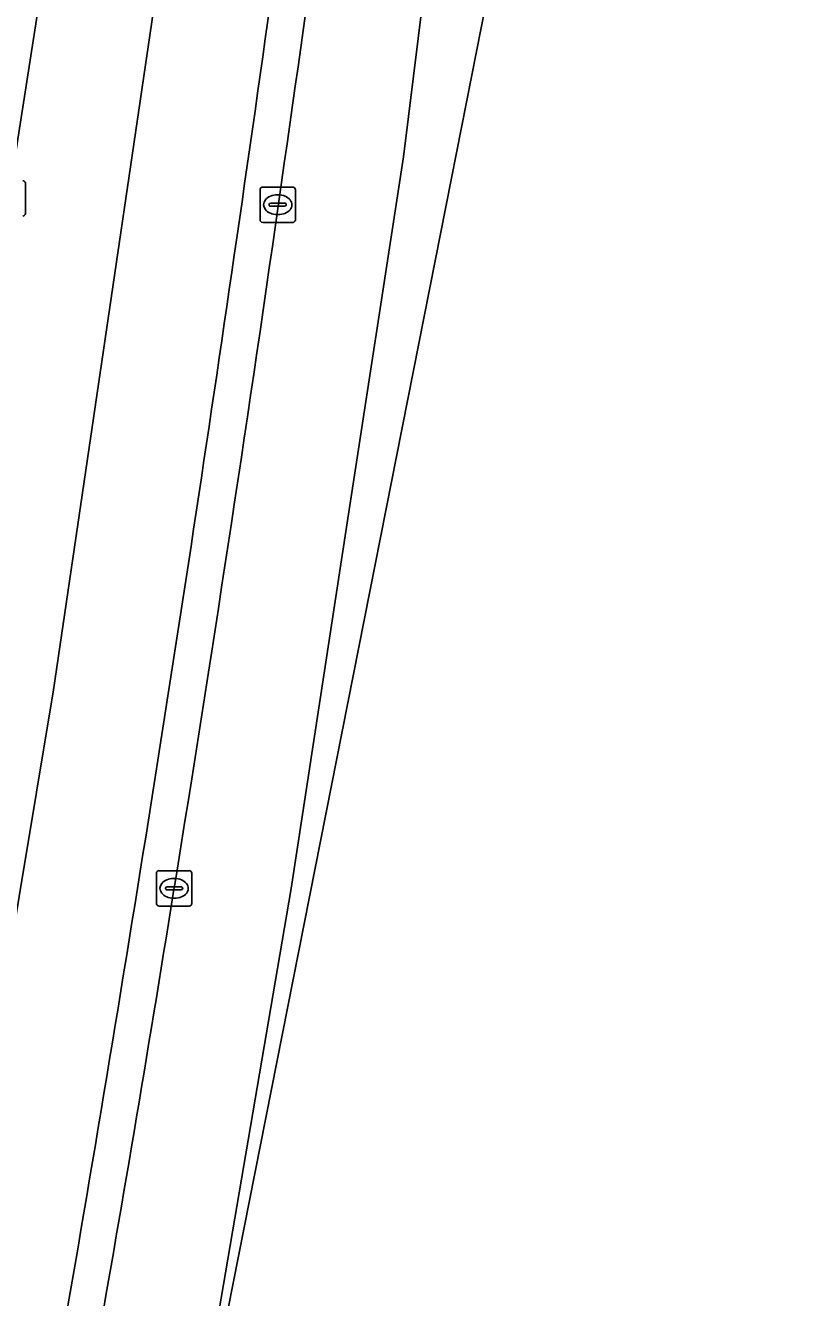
# Model space of a CAD drawing. Extents: x 162172 to 163187, y 382874 to 383685.
# Drawn here: x 163164.91 to 163186.65, y 383071.46 to 383107.44 of the extents above; entities that cross this region are included whole.
import ezdxf

# ---------------------------------------------------------------- set-up
doc = ezdxf.new("R2010")
doc.units = 0
for name, color, linetype in [('IMGEO_Berm_gesloten', 7, 'Continuous'), ('IMGEO_Kolk', 7, 'Continuous'), ('IMGEO_Rijbaan_regionaal_gesloten', 7, 'Continuous')]:
    doc.layers.add(name, color=color, linetype=linetype)

msp = doc.modelspace()

# ---------------------------------------------------------------- linework, layer by layer
at = {"layer": 'IMGEO_Berm_gesloten'}
msp.add_lwpolyline([(163161.483, 383083.657), (163165.336, 383108.348), (163167.365, 383123.436), (163170.352, 383151.769), (163172.112, 383175.19), (163172.697, 383185.967), (163173.125, 383197.218), (163173.267, 383208.055), (163173.256, 383209.258)], dxfattribs=at)
for centre, radius, start, end in [((162338.869, 383223.792), 840.971, 351.633929, 353.890756), ((162337.328, 383223.62), 843.5, 351.778748, 352.976569), ((162130.446, 383251.404), 1052.232, 350.830792, 351.892297), ((162065.989, 383260.602), 1116.308, 350.193497, 351.802528), ((162308.69, 383221.206), 871.454, 350.025112, 350.923387)]:
    msp.add_arc(centre, radius, start, end, dxfattribs=at)
at = {"layer": 'IMGEO_Kolk'}
for p, q in [((163164.912, 383102.978), (163164.912, 383102.126)), ((163171.551, 383101.946), (163171.551, 383102.798)), ((163171.626, 383102.872), (163172.478, 383102.872)), ((163172.552, 383102.798), (163172.552, 383101.946)), ((163171.81, 383102.366), (163171.81, 383102.378)), ((163172.248, 383102.329), (163171.85, 383102.329)), ((163171.853, 383102.415), (163172.251, 383102.415)), ((163172.039, 383102.652), (163172.064, 383102.652)), ((163172.294, 383102.378), (163172.294, 383102.366)), ((163172.062, 383102.092), (163172.037, 383102.092)), ((163172.478, 383101.872), (163171.626, 383101.872)), ((163168.619, 383082.608), (163168.619, 383083.46)), ((163168.694, 383083.534), (163169.546, 383083.534)), ((163169.107, 383083.314), (163169.132, 383083.314)), ((163169.62, 383083.46), (163169.62, 383082.608)), ((163168.878, 383083.028), (163168.878, 383083.04)), ((163169.316, 383082.991), (163168.918, 383082.991)), ((163168.921, 383083.077), (163169.319, 383083.077)), ((163169.362, 383083.04), (163169.362, 383083.028)), ((163169.546, 383082.534), (163168.694, 383082.534)), ((163169.13, 383082.754), (163169.105, 383082.754))]:
    msp.add_line(p, q, dxfattribs=at)
for points in [[(163164.912, 383102.978), (163164.912, 383102.126)], [(163171.551, 383101.946), (163171.551, 383102.798)], [(163171.626, 383102.872), (163172.478, 383102.872)], [(163172.552, 383102.798), (163172.552, 383101.946)], [(163172.478, 383101.872), (163171.626, 383101.872)], [(163168.619, 383082.608), (163168.619, 383083.46)], [(163168.694, 383083.534), (163169.546, 383083.534)], [(163169.62, 383083.46), (163169.62, 383082.608)], [(163169.546, 383082.534), (163168.694, 383082.534)]]:
    msp.add_lwpolyline(points, dxfattribs=at)
for centre, radius, start, end in [((163164.836, 383102.976), 0.0765, 1.552, 88.448), ((163164.836, 383102.976), 0.0765, 1.552, 88.448), ((163171.628, 383102.796), 0.0765, 91.552, 178.448), ((163171.628, 383102.796), 0.0765, 91.552, 178.448), ((163172.476, 383102.796), 0.0765, 1.552, 88.448), ((163172.476, 383102.796), 0.0765, 1.552, 88.448), ((163171.85, 383102.375), 0.0403, 85.8775, 175.7526), ((163171.847, 383102.365), 0.0366, 178.938, 274.7102), ((163172.251, 383102.372), 0.043, 264.8664, 352.4533), ((163172.255, 383102.377), 0.0386, 1.7309, 96.639), ((163164.836, 383102.128), 0.0765, 271.552, 358.448), ((163164.836, 383102.128), 0.0765, 271.552, 358.448), ((163171.628, 383101.948), 0.0765, 181.552, 268.448), ((163171.628, 383101.948), 0.0765, 181.552, 268.448), ((163172.476, 383101.948), 0.0765, 271.552, 358.448), ((163172.476, 383101.948), 0.0765, 271.552, 358.448), ((163168.696, 383083.458), 0.0765, 91.552, 178.448), ((163168.696, 383083.458), 0.0765, 91.552, 178.448), ((163169.544, 383083.458), 0.0765, 1.552, 88.448), ((163169.544, 383083.458), 0.0765, 1.552, 88.448), ((163168.918, 383083.037), 0.0403, 85.8775, 175.7526), ((163168.915, 383083.027), 0.0366, 178.938, 274.7102), ((163169.319, 383083.034), 0.043, 264.8664, 352.4533), ((163169.323, 383083.039), 0.0386, 1.7309, 96.639), ((163168.696, 383082.61), 0.0765, 181.552, 268.448), ((163168.696, 383082.61), 0.0765, 181.552, 268.448), ((163169.544, 383082.61), 0.0765, 271.552, 358.448), ((163169.544, 383082.61), 0.0765, 271.552, 358.448)]:
    msp.add_arc(centre, radius, start, end, dxfattribs=at)
for centre, major_axis, ratio, start_param, end_param in [((163172.038, 383102.372), (-0.387, 0.002), 0.722429, 4.712389, 7.853982), ((163172.063, 383102.372), (-0.39, 0.002), 0.717154, 1.570796, 4.712389), ((163169.106, 383083.034), (-0.387, 0.002), 0.722429, 4.712389, 7.853982), ((163169.131, 383083.034), (-0.39, 0.002), 0.717154, 1.570796, 4.712389)]:
    msp.add_ellipse(centre, major_axis=major_axis, ratio=ratio, start_param=start_param, end_param=end_param, dxfattribs=at)
at = {"layer": 'IMGEO_Rijbaan_regionaal_gesloten'}
msp.add_lwpolyline([(163176.18, 383201.214), (163176.36, 383218.296), (163175.704, 383245.265), (163172.262, 383245.576), (163173.253, 383219.749), (163173.263, 383214.664), (163173.216, 383213.959), (163173.256, 383209.258), (163173.267, 383208.055), (163173.125, 383197.218), (163172.697, 383185.967), (163172.112, 383175.19), (163170.352, 383151.769), (163167.365, 383123.436), (163165.336, 383108.348), (163161.483, 383083.657), (163159.439, 383071.897), (163162.796, 383071.166), (163165.71, 383088.65), (163169.125, 383111.846), (163171.372, 383129.018), (163174.339, 383155.631), (163175.147, 383176.399)], close=True, dxfattribs=at)
for points in [[(163178.805, 383244.956), (163175.704, 383245.265), (163176.36, 383218.296), (163176.18, 383201.214), (163175.147, 383176.399), (163174.339, 383155.631), (163171.372, 383129.018), (163169.125, 383111.846), (163165.71, 383088.65), (163162.796, 383071.166), (163165.986, 383070.471)], [(163166.971, 383070.256), (163170.131, 383069.567), (163172.428, 383083.029), (163174.02, 383093.378), (163175.612, 383103.726), (163178.537, 383127.319), (163182.776, 383167.261), (163183.531, 383174.763), (163184.285, 383182.266), (163185.511, 383198.678), (163186.649, 383241.35), (163186.584, 383244.725)], [(163170.325, 383069.525), (163176.968, 383103.124), (163180.086, 383118.898), (163184.922, 383176.6), (163185.511, 383198.678), (163184.285, 383182.266), (163183.531, 383174.763), (163182.776, 383167.261), (163178.537, 383127.319), (163175.612, 383103.726), (163174.02, 383093.378), (163172.428, 383083.029), (163170.131, 383069.567), (163170.325, 383069.525)]]:
    msp.add_lwpolyline(points, dxfattribs=at)
for centre, radius, start, end in [((162338.869, 383223.792), 840.971, 351.633929, 353.890756), ((162337.328, 383223.62), 843.5, 351.778748, 352.976569), ((162130.446, 383251.404), 1052.232, 350.830792, 351.892297), ((162065.989, 383260.602), 1116.308, 350.193497, 351.802528), ((162308.69, 383221.206), 871.454, 350.025112, 350.923387)]:
    msp.add_arc(centre, radius, start, end, dxfattribs=at)

doc.saveas('drawing.dxf')
